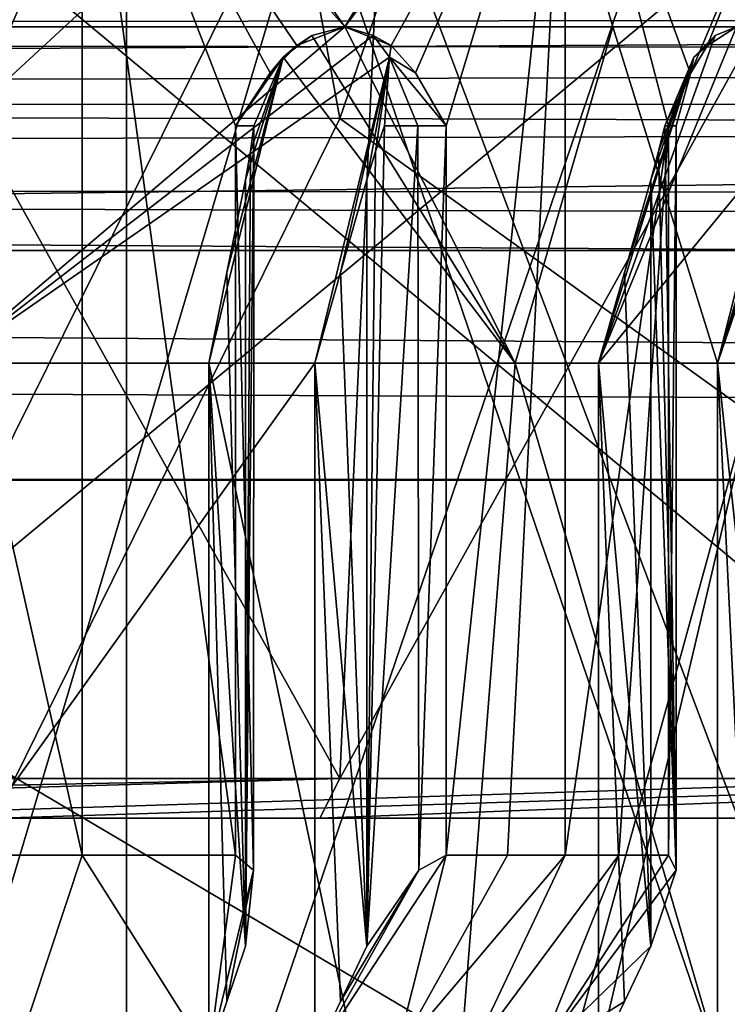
# Model space of a CAD drawing. Header units: millimetres. Extents: x -110 to 163, y -50 to 19.
# Tile 354 of 656: x 5.38 to 8.96, y -38.44 to -33.46. Entities that reach past the tile are written whole.
import ezdxf

# ---------------------------------------------------------------- set-up
doc = ezdxf.new("R2010")
doc.units = ezdxf.units.MM
doc.header["$LTSCALE"] = 65.185185
for name, color, linetype in [('1810', 7, 'CONTINUOUS'), ('1850', 7, 'CONTINUOUS'), ('2013', 7, 'CONTINUOUS'), ('2027', 7, 'CONTINUOUS'), ('2084', 7, 'CONTINUOUS'), ('2204', 7, 'CONTINUOUS'), ('2263', 7, 'CONTINUOUS'), ('235', 7, 'CONTINUOUS'), ('2377', 7, 'CONTINUOUS'), ('258', 7, 'CONTINUOUS'), ('2624', 7, 'CONTINUOUS'), ('263', 7, 'CONTINUOUS'), ('267', 7, 'CONTINUOUS'), ('272', 7, 'CONTINUOUS'), ('273', 7, 'CONTINUOUS'), ('2924', 7, 'CONTINUOUS'), ('3384', 7, 'CONTINUOUS'), ('3402', 7, 'CONTINUOUS'), ('3680', 7, 'CONTINUOUS'), ('3702', 7, 'CONTINUOUS'), ('374', 7, 'CONTINUOUS'), ('377', 7, 'CONTINUOUS'), ('3776', 7, 'CONTINUOUS'), ('378', 7, 'CONTINUOUS'), ('388', 7, 'CONTINUOUS'), ('389', 7, 'CONTINUOUS'), ('391', 7, 'CONTINUOUS'), ('392', 7, 'CONTINUOUS'), ('4599', 7, 'CONTINUOUS'), ('4798', 7, 'CONTINUOUS'), ('4894', 7, 'CONTINUOUS'), ('5392', 7, 'CONTINUOUS'), ('5402', 7, 'CONTINUOUS'), ('5971', 7, 'CONTINUOUS'), ('5990', 7, 'CONTINUOUS')]:
    doc.layers.add(name, color=color, linetype=linetype)

msp = doc.modelspace()

# ---------------------------------------------------------------- linework, layer by layer
at = {"layer": '1810', "color": 7, "linetype": 'CONTINUOUS', "true_color": 0x9a9a9a}
for points in [[(6.4731, -37.6868, 100.0368), (6.5636, -37.7623, 99.8999), (6.4731, -34, 100.0368), (6.4731, -37.6868, 100.0368)], [(6.4731, -34, 100.0368), (6.5636, -37.7623, 99.8999), (6.5652, -34, 99.8947), (6.4731, -34, 100.0368)], [(6.5636, -37.7623, 99.8999), (6.5234, -38.1471, 99.6371), (6.5652, -34, 99.8947), (6.5636, -37.7623, 99.8999)], [(6.5652, -34, 99.8947), (6.5234, -38.1471, 99.6371), (6.5657, -34, 99.7254), (6.5652, -34, 99.8947)], [(6.5657, -34, 99.7254), (6.5234, -38.1471, 99.6371), (6.5488, -34.1292, 99.6807), (6.5657, -34, 99.7254)], [(6.5488, -34.1292, 99.6807), (6.5234, -38.1471, 99.6371), (6.5234, -34.2724, 99.6371), (6.5488, -34.1292, 99.6807)]]:
    msp.add_3dface(points, dxfattribs=at)
at = {"layer": '1850', "color": 7, "linetype": 'CONTINUOUS', "true_color": 0x9a9a9a}
for points in [[(6.8582, -33.5428, 99.6677), (6.7831, -33.5942, 99.7591), (6.7139, -33.653, 99.7515), (6.8582, -33.5428, 99.6677)], [(7.0254, -33.5, 99.5248), (6.7831, -33.5942, 99.7591), (6.8582, -33.5428, 99.6677), (7.0254, -33.5, 99.5248)], [(6.7831, -33.5942, 99.7591), (6.6481, -33.7323, 99.8829), (6.7139, -33.653, 99.7515), (6.7831, -33.5942, 99.7591)], [(6.4731, -34, 100.0368), (6.5652, -34, 99.8947), (6.7139, -33.653, 99.7515), (6.4731, -34, 100.0368)], [(6.6481, -33.7323, 99.8829), (6.4731, -34, 100.0368), (6.7139, -33.653, 99.7515), (6.6481, -33.7323, 99.8829)], [(6.5652, -34, 99.8947), (6.5657, -34, 99.7254), (6.7139, -33.653, 99.7515), (6.5652, -34, 99.8947)]]:
    msp.add_3dface(points, dxfattribs=at)
at = {"layer": '2013', "color": 7, "linetype": 'CONTINUOUS', "true_color": 0x9a9a9a}
for points in [[(8.571, -38.1471, 88.0245), (8.571, -34.2724, 88.0245), (8.4375, -34.7421, 88.118), (8.571, -38.1471, 88.0245)], [(8.3073, -35.2, 88.2091), (8.571, -38.1471, 88.0245), (8.4375, -34.7421, 88.118), (8.3073, -35.2, 88.2091)], [(8.571, -38.1471, 88.0245), (8.3073, -35.2, 88.2091), (8.4375, -38.4271, 88.118), (8.571, -38.1471, 88.0245)], [(8.3073, -38.7, 88.2091), (8.4375, -38.4271, 88.118), (8.3073, -35.2, 88.2091), (8.3073, -38.7, 88.2091)]]:
    msp.add_3dface(points, dxfattribs=at)
at = {"layer": '2027', "color": 7, "linetype": 'CONTINUOUS', "true_color": 0x9a9a9a}
for points in [[(7.0248, -33.5, 85.4746), (7.1677, -33.5428, 85.6418), (5.0238, -35.2, 84.6143), (7.0248, -33.5, 85.4746)], [(5.3381, -33.5, 84.1209), (7.0248, -33.5, 85.4746), (5.0238, -35.2, 84.6143), (5.3381, -33.5, 84.1209)], [(7.1677, -33.5428, 85.6418), (7.2515, -33.653, 85.7861), (5.0238, -35.2, 84.6143), (7.1677, -33.5428, 85.6418)], [(5.0238, -35.2, 84.6143), (7.2515, -33.653, 85.7861), (6.8733, -35.2, 86.1613), (5.0238, -35.2, 84.6143)], [(6.8733, -35.2, 86.1613), (7.2515, -33.653, 85.7861), (7.0036, -34.7421, 86.0701), (6.8733, -35.2, 86.1613)], [(7.1371, -34.2724, 85.9766), (7.0036, -34.7421, 86.0701), (7.2515, -33.653, 85.7861), (7.1371, -34.2724, 85.9766)], [(7.1807, -34.1292, 85.9512), (7.1371, -34.2724, 85.9766), (7.2515, -33.653, 85.7861), (7.1807, -34.1292, 85.9512)], [(7.2254, -34, 85.9343), (7.1807, -34.1292, 85.9512), (7.2515, -33.653, 85.7861), (7.2254, -34, 85.9343)]]:
    msp.add_3dface(points, dxfattribs=at)
at = {"layer": '2084', "color": 7, "linetype": 'CONTINUOUS', "true_color": 0x9a9a9a}
for points in [[(7.0036, -34.7421, 86.0701), (7.1371, -34.2724, 85.9766), (7.1371, -38.1471, 85.9766), (7.0036, -34.7421, 86.0701)], [(6.8733, -35.2, 86.1613), (7.0036, -34.7421, 86.0701), (7.1371, -38.1471, 85.9766), (6.8733, -35.2, 86.1613)], [(6.8733, -38.7, 86.1613), (6.8733, -35.2, 86.1613), (7.0036, -38.4271, 86.0701), (6.8733, -38.7, 86.1613)], [(7.0036, -38.4271, 86.0701), (6.8733, -35.2, 86.1613), (7.1371, -38.1471, 85.9766), (7.0036, -38.4271, 86.0701)]]:
    msp.add_3dface(points, dxfattribs=at)
at = {"layer": '2204', "color": 7, "linetype": 'CONTINUOUS', "true_color": 0x9a9a9a}
for points in [[(4.8683, -37.6868, 101.1605), (5.3629, -38.7, 100.1591), (5.6985, -37.6868, 100.6383), (4.8683, -37.6868, 101.1605)], [(5.3629, -38.7, 100.1591), (6.3387, -38.7, 99.3733), (5.6985, -37.6868, 100.6383), (5.3629, -38.7, 100.1591)], [(6.3387, -38.7, 99.3733), (6.4731, -37.6868, 100.0368), (5.6985, -37.6868, 100.6383), (6.3387, -38.7, 99.3733)], [(6.5636, -37.7623, 99.8999), (6.4731, -37.6868, 100.0368), (6.3387, -38.7, 99.3733), (6.5636, -37.7623, 99.8999)], [(6.5636, -37.7623, 99.8999), (6.3387, -38.7, 99.3733), (6.4299, -38.4271, 99.5036), (6.5636, -37.7623, 99.8999)], [(6.5234, -38.1471, 99.6371), (6.5636, -37.7623, 99.8999), (6.4299, -38.4271, 99.5036), (6.5234, -38.1471, 99.6371)]]:
    msp.add_3dface(points, dxfattribs=at)
at = {"layer": '2263', "color": 7, "linetype": 'CONTINUOUS', "true_color": 0x9a9a9a}
for points in [[(8.9082, -35.2, 95.34), (9.2253, -38.1471, 95.396), (9.0648, -34.7421, 95.3677), (8.9082, -35.2, 95.34)], [(9.2253, -38.1471, 95.396), (8.9082, -35.2, 95.34), (9.0648, -38.4271, 95.3677), (9.2253, -38.1471, 95.396)], [(8.9082, -38.7, 95.34), (9.0648, -38.4271, 95.3677), (8.9082, -35.2, 95.34), (8.9082, -38.7, 95.34)]]:
    msp.add_3dface(points, dxfattribs=at)
at = {"layer": '235', "color": 7, "linetype": 'CONTINUOUS', "true_color": 0x0303ff}
for points in [[(-56.6625, -33.9435, 8.5247), (108.1, -33.0535, 10.25), (-60.3244, -32.4381, 11.2488), (-56.6625, -33.9435, 8.5247)], [(-54.3271, -35.0927, 5.3386), (108.1, -33.0535, 10.25), (-56.6625, -33.9435, 8.5247), (-54.3271, -35.0927, 5.3386)], [(105.6, -35.8), (108.1, -33.0535, 10.25), (-54.3271, -35.0927, 5.3386), (105.6, -35.8)], [(9.8813, -34.6295, -6.8279), (105.6, -35.8), (-55.2373, -34.6295, -6.8279), (9.8813, -34.6295, -6.8279)], [(-55.2373, -34.6295, -6.8279), (105.6, -35.8), (-53.034, -35.7814, -0.8723), (-55.2373, -34.6295, -6.8279)], [(-53.0243, -35.7867, -0.7383), (105.6, -35.8), (-54.3271, -35.0927, 5.3386), (-53.0243, -35.7867, -0.7383)], [(-53.034, -35.7814, -0.8723), (105.6, -35.8), (-53.0243, -35.7867, -0.7383), (-53.034, -35.7814, -0.8723)]]:
    msp.add_3dface(points, dxfattribs=at)
at = {"layer": '2377', "color": 7, "linetype": 'CONTINUOUS', "true_color": 0x9a9a9a}
for points in [[(8.6987, -37.7622, 87.7912), (8.641, -34, 87.956), (8.6098, -34.1292, 87.9922), (8.6987, -37.7622, 87.7912)], [(8.6984, -34, 87.7967), (8.641, -34, 87.956), (8.6987, -37.7622, 87.7912), (8.6984, -34, 87.7967)], [(8.6605, -34, 87.6317), (8.6984, -34, 87.7967), (8.6605, -37.6868, 87.6317), (8.6605, -34, 87.6317)], [(8.6605, -37.6868, 87.6317), (8.6984, -34, 87.7967), (8.6987, -37.7622, 87.7912), (8.6605, -37.6868, 87.6317)], [(8.571, -34.2724, 88.0245), (8.6987, -37.7622, 87.7912), (8.6098, -34.1292, 87.9922), (8.571, -34.2724, 88.0245)], [(8.571, -34.2724, 88.0245), (8.571, -38.1471, 88.0245), (8.6987, -37.7622, 87.7912), (8.571, -34.2724, 88.0245)]]:
    msp.add_3dface(points, dxfattribs=at)
at = {"layer": '258', "color": 7, "linetype": 'CONTINUOUS', "true_color": 0x0303ff}
for points in [[(0, -37.5, 78.7), (6.8998, -37.5, 80.5487), (4.002, -37.5, 80.1839), (0, -37.5, 78.7)], [(4.002, -37.5, 80.1839), (6.8998, -37.5, 80.5487), (10.4771, -37.5, 84.8887), (4.002, -37.5, 80.1839)], [(10.4771, -37.5, 100.1113), (5.2815, -37.5, 105.2494), (4.002, -37.5, 104.8161), (10.4771, -37.5, 100.1113)], [(11.4747, -37.5, 100.1663), (5.2815, -37.5, 105.2494), (10.4771, -37.5, 100.1113), (11.4747, -37.5, 100.1663)], [(6.8998, -37.5, 80.5487), (11.9513, -37.5, 85.6002), (10.4771, -37.5, 84.8887), (6.8998, -37.5, 80.5487)]]:
    msp.add_3dface(points, dxfattribs=at)
at = {"layer": '2624', "color": 7, "linetype": 'CONTINUOUS', "true_color": 0x9a9a9a}
for points in [[(6.8582, -33.5428, 99.6677), (6.7139, -33.653, 99.7515), (7.8857, -35.2, 97.5238), (6.8582, -33.5428, 99.6677)], [(7.0254, -33.5, 99.5248), (6.8582, -33.5428, 99.6677), (7.8857, -35.2, 97.5238), (7.0254, -33.5, 99.5248)], [(7.0254, -33.5, 99.5248), (7.8857, -35.2, 97.5238), (8.3791, -33.5, 97.8381), (7.0254, -33.5, 99.5248)], [(7.8857, -35.2, 97.5238), (8.9082, -35.2, 95.34), (8.3791, -33.5, 97.8381), (7.8857, -35.2, 97.5238)], [(8.3791, -33.5, 97.8381), (8.9082, -35.2, 95.34), (9.3357, -33.5, 95.8984), (8.3791, -33.5, 97.8381)], [(9.3357, -33.5, 95.8984), (8.9082, -35.2, 95.34), (9.3946, -33.5429, 95.6863), (9.3357, -33.5, 95.8984)], [(9.3946, -33.5429, 95.6863), (8.9082, -35.2, 95.34), (9.4095, -33.6531, 95.5201), (9.3946, -33.5429, 95.6863)], [(6.3387, -35.2, 99.3733), (6.7139, -33.653, 99.7515), (6.4299, -34.7421, 99.5036), (6.3387, -35.2, 99.3733)], [(7.8857, -35.2, 97.5238), (6.7139, -33.653, 99.7515), (6.3387, -35.2, 99.3733), (7.8857, -35.2, 97.5238)], [(6.5234, -34.2724, 99.6371), (6.4299, -34.7421, 99.5036), (6.7139, -33.653, 99.7515), (6.5234, -34.2724, 99.6371)], [(6.5488, -34.1292, 99.6807), (6.5234, -34.2724, 99.6371), (6.7139, -33.653, 99.7515), (6.5488, -34.1292, 99.6807)], [(6.5657, -34, 99.7254), (6.5488, -34.1292, 99.6807), (6.7139, -33.653, 99.7515), (6.5657, -34, 99.7254)], [(8.9082, -35.2, 95.34), (9.0648, -34.7421, 95.3677), (9.4095, -33.6531, 95.5201), (8.9082, -35.2, 95.34)]]:
    msp.add_3dface(points, dxfattribs=at)
at = {"layer": '263', "color": 7, "linetype": 'CONTINUOUS', "true_color": 0x0303ff}
for points in [[(3.94, -32, 104.626), (10.315, -32, 99.9943), (3.94, -37.3, 104.626), (3.94, -32, 104.626)], [(3.94, -37.3, 104.626), (10.315, -32, 99.9943), (10.315, -37.3, 99.9943), (3.94, -37.3, 104.626)]]:
    msp.add_3dface(points, dxfattribs=at)
at = {"layer": '267', "color": 7, "linetype": 'CONTINUOUS', "true_color": 0x0303ff}
for points in [[(10.315, -32, 85.0057), (3.94, -32, 80.374), (10.315, -37.3, 85.0057), (10.315, -32, 85.0057)], [(10.315, -37.3, 85.0057), (3.94, -32, 80.374), (3.94, -37.3, 80.374), (10.315, -37.3, 85.0057)]]:
    msp.add_3dface(points, dxfattribs=at)
at = {"layer": '272', "linetype": 'CONTINUOUS'}
for points in [[(4.002, -37.5, 104.8161), (3.94, -37.3, 104.626), (10.315, -37.3, 99.9943), (4.002, -37.5, 104.8161)], [(10.4771, -37.5, 100.1113), (4.002, -37.5, 104.8161), (10.315, -37.3, 99.9943), (10.4771, -37.5, 100.1113)]]:
    msp.add_3dface(points, dxfattribs=at)
at = {"layer": '273', "linetype": 'CONTINUOUS'}
for points in [[(4.002, -37.5, 80.1839), (10.315, -37.3, 85.0057), (3.94, -37.3, 80.374), (4.002, -37.5, 80.1839)], [(4.002, -37.5, 80.1839), (10.4771, -37.5, 84.8887), (10.315, -37.3, 85.0057), (4.002, -37.5, 80.1839)]]:
    msp.add_3dface(points, dxfattribs=at)
at = {"layer": '2924', "color": 7, "linetype": 'CONTINUOUS', "true_color": 0x9a9a9a}
for points in [[(5.0238, -35.2, 84.6143), (6.8733, -35.2, 86.1613), (3.0441, -40.55, 83.6594), (5.0238, -35.2, 84.6143)], [(6.8733, -35.2, 86.1613), (6.8733, -38.7, 86.1613), (3.0441, -40.55, 83.6594), (6.8733, -35.2, 86.1613)]]:
    msp.add_3dface(points, dxfattribs=at)
at = {"layer": '3384', "color": 7, "linetype": 'CONTINUOUS', "true_color": 0x9a9a9a}
for points in [[(7.1807, -34.1292, 85.9512), (7.2254, -34, 85.9343), (7.1371, -38.1471, 85.9766), (7.1807, -34.1292, 85.9512)], [(7.1371, -38.1471, 85.9766), (7.2254, -34, 85.9343), (7.3947, -34, 85.9348), (7.1371, -38.1471, 85.9766)], [(7.3999, -37.7623, 85.9364), (7.1371, -38.1471, 85.9766), (7.3947, -34, 85.9348), (7.3999, -37.7623, 85.9364)], [(7.5368, -34, 86.0269), (7.3999, -37.7623, 85.9364), (7.3947, -34, 85.9348), (7.5368, -34, 86.0269)], [(7.5368, -37.6868, 86.0269), (7.3999, -37.7623, 85.9364), (7.5368, -34, 86.0269), (7.5368, -37.6868, 86.0269)], [(7.1371, -34.2724, 85.9766), (7.1807, -34.1292, 85.9512), (7.1371, -38.1471, 85.9766), (7.1371, -34.2724, 85.9766)]]:
    msp.add_3dface(points, dxfattribs=at)
at = {"layer": '3402', "color": 7, "linetype": 'CONTINUOUS', "true_color": 0x9a9a9a}
for points in [[(8.7891, -33.6531, 87.982), (8.8558, -33.5955, 87.9967), (8.896, -33.5429, 88.1101), (8.7891, -33.6531, 87.982)], [(8.8558, -33.5955, 87.9967), (9.0044, -33.5, 88.3017), (8.896, -33.5429, 88.1101), (8.8558, -33.5955, 87.9967)], [(8.7707, -33.7355, 87.8332), (8.8558, -33.5955, 87.9967), (8.7891, -33.6531, 87.982), (8.7707, -33.7355, 87.8332)], [(8.641, -34, 87.956), (8.7707, -33.7355, 87.8332), (8.7891, -33.6531, 87.982), (8.641, -34, 87.956)], [(8.641, -34, 87.956), (8.6984, -34, 87.7967), (8.7707, -33.7355, 87.8332), (8.641, -34, 87.956)], [(8.6984, -34, 87.7967), (8.6605, -34, 87.6317), (8.7707, -33.7355, 87.8332), (8.6984, -34, 87.7967)]]:
    msp.add_3dface(points, dxfattribs=at)
at = {"layer": '3680', "color": 7, "linetype": 'CONTINUOUS', "true_color": 0x9a9a9a}
for points in [[(7.2826, -38.7, 86.636), (6.8733, -38.7, 86.1613), (7.5368, -37.6868, 86.0269), (7.2826, -38.7, 86.636)], [(6.8733, -38.7, 86.1613), (7.3999, -37.7623, 85.9364), (7.5368, -37.6868, 86.0269), (6.8733, -38.7, 86.1613)], [(7.6591, -38.7, 87.1371), (7.2826, -38.7, 86.636), (8.1383, -37.6868, 86.8015), (7.6591, -38.7, 87.1371)], [(7.2826, -38.7, 86.636), (7.5368, -37.6868, 86.0269), (7.8471, -37.6868, 86.4068), (7.2826, -38.7, 86.636)], [(8.1383, -37.6868, 86.8015), (7.2826, -38.7, 86.636), (7.8471, -37.6868, 86.4068), (8.1383, -37.6868, 86.8015)], [(8.0012, -38.7, 87.6622), (7.6591, -38.7, 87.1371), (8.4096, -37.6868, 87.2102), (8.0012, -38.7, 87.6622)], [(8.4096, -37.6868, 87.2102), (7.6591, -38.7, 87.1371), (8.1383, -37.6868, 86.8015), (8.4096, -37.6868, 87.2102)], [(8.6605, -37.6868, 87.6317), (8.6987, -37.7622, 87.7912), (8.0012, -38.7, 87.6622), (8.6605, -37.6868, 87.6317)], [(8.6605, -37.6868, 87.6317), (8.0012, -38.7, 87.6622), (8.4096, -37.6868, 87.2102), (8.6605, -37.6868, 87.6317)], [(6.8733, -38.7, 86.1613), (7.0036, -38.4271, 86.0701), (7.3999, -37.7623, 85.9364), (6.8733, -38.7, 86.1613)], [(7.0036, -38.4271, 86.0701), (7.1371, -38.1471, 85.9766), (7.3999, -37.7623, 85.9364), (7.0036, -38.4271, 86.0701)], [(8.6987, -37.7622, 87.7912), (8.571, -38.1471, 88.0245), (8.0012, -38.7, 87.6622), (8.6987, -37.7622, 87.7912)], [(8.571, -38.1471, 88.0245), (8.4375, -38.4271, 88.118), (8.0012, -38.7, 87.6622), (8.571, -38.1471, 88.0245)], [(8.4375, -38.4271, 88.118), (8.3073, -38.7, 88.2091), (8.0012, -38.7, 87.6622), (8.4375, -38.4271, 88.118)]]:
    msp.add_3dface(points, dxfattribs=at)
at = {"layer": '3702', "color": 7, "linetype": 'CONTINUOUS', "true_color": 0x9a9a9a}
for points in [[(3.3984, -33.5, 83.1643), (3.2345, -32, 83.1063), (5.979, -32, 84.5656), (3.3984, -33.5, 83.1643)], [(5.3381, -33.5, 84.1209), (3.3984, -33.5, 83.1643), (5.979, -32, 84.5656), (5.3381, -33.5, 84.1209)], [(7.0248, -33.5, 85.4746), (5.3381, -33.5, 84.1209), (5.979, -32, 84.5656), (7.0248, -33.5, 85.4746)], [(8.1383, -32, 86.8015), (7.0248, -33.5, 85.4746), (5.979, -32, 84.5656), (8.1383, -32, 86.8015)], [(7.0248, -33.5, 85.4746), (8.1383, -32, 86.8015), (7.2591, -33.5942, 85.7169), (7.0248, -33.5, 85.4746)], [(7.2591, -33.5942, 85.7169), (8.1383, -32, 86.8015), (7.3829, -33.7323, 85.8519), (7.2591, -33.5942, 85.7169)], [(8.1383, -32, 86.8015), (7.5368, -34, 86.0269), (7.3829, -33.7323, 85.8519), (8.1383, -32, 86.8015)], [(8.1383, -32, 86.8015), (7.5368, -37.6868, 86.0269), (7.5368, -34, 86.0269), (8.1383, -32, 86.8015)], [(7.5368, -37.6868, 86.0269), (8.1383, -32, 86.8015), (7.8471, -37.6868, 86.4068), (7.5368, -37.6868, 86.0269)], [(8.1383, -32, 86.8015), (8.1383, -37.6868, 86.8015), (7.8471, -37.6868, 86.4068), (8.1383, -32, 86.8015)]]:
    msp.add_3dface(points, dxfattribs=at)
at = {"layer": '374', "linetype": 'CONTINUOUS'}
for points in [[(0, -33.9521, 106.5), (7, -33.9631, 104.6244), (4.3267, -19.3654, 102.9096), (0, -33.9521, 106.5)], [(4.3267, -19.3654, 102.9096), (7, -33.9631, 104.6244), (11.3262, -21.3079, 98.2096), (4.3267, -19.3654, 102.9096)], [(7, -33.9631, 104.6244), (12.1243, -33.9809, 99.5), (11.3262, -21.3079, 98.2096), (7, -33.9631, 104.6244)]]:
    msp.add_3dface(points, dxfattribs=at)
at = {"layer": '377', "linetype": 'CONTINUOUS'}
for points in [[(-58.9661, -33.1708, -10.9803), (60.3265, -33.4169, -10.3575), (-57.7883, -33.5347, -10.041), (-58.9661, -33.1708, -10.9803)], [(60.3265, -33.4169, -10.3575), (61.8144, -33.6546, -9.7065), (-57.7883, -33.5347, -10.041), (60.3265, -33.4169, -10.3575)], [(-57.7883, -33.5347, -10.041), (61.8144, -33.6546, -9.7065), (-56.7192, -33.8833, -9.0273), (-57.7883, -33.5347, -10.041)], [(61.8144, -33.6546, -9.7065), (63.5387, -33.8985, -8.9913), (-56.7192, -33.8833, -9.0273), (61.8144, -33.6546, -9.7065)]]:
    msp.add_3dface(points, dxfattribs=at)
at = {"layer": '3776', "color": 7, "linetype": 'CONTINUOUS', "true_color": 0x9a9a9a}
msp.add_3dface([(9.0648, -38.4271, 95.3677), (8.9082, -38.7, 95.34), (9.208, -38.7, 94.1236), (9.0648, -38.4271, 95.3677)], dxfattribs=at)
at = {"layer": '378', "linetype": 'CONTINUOUS'}
for points in [[(-56.7192, -33.8833, -9.0273), (63.5387, -33.8985, -8.9913), (-55.9372, -34.2384, -7.9605), (-56.7192, -33.8833, -9.0273)], [(63.5387, -33.8985, -8.9913), (68.9086, -34.4246, -7.4149), (-55.9372, -34.2384, -7.9605), (63.5387, -33.8985, -8.9913)], [(75, -34.6295, -6.8279), (9.8813, -34.6295, -6.8279), (-55.9372, -34.2384, -7.9605), (75, -34.6295, -6.8279)], [(68.9086, -34.4246, -7.4149), (75, -34.6295, -6.8279), (-55.9372, -34.2384, -7.9605), (68.9086, -34.4246, -7.4149)], [(9.8813, -34.6295, -6.8279), (-55.2373, -34.6295, -6.8279), (-55.9372, -34.2384, -7.9605), (9.8813, -34.6295, -6.8279)]]:
    msp.add_3dface(points, dxfattribs=at)
at = {"layer": '388', "color": 7, "linetype": 'CONTINUOUS', "true_color": 0x0303ff}
for points in [[(7, -33.9631, 104.6244), (0, -33.9521, 106.5), (5.3576, -37.3, 105.4343), (7, -33.9631, 104.6244)], [(11.6406, -37.3, 100.278), (7, -33.9631, 104.6244), (5.3576, -37.3, 105.4343), (11.6406, -37.3, 100.278)], [(12.1243, -33.9809, 99.5), (7, -33.9631, 104.6244), (11.6406, -37.3, 100.278), (12.1243, -33.9809, 99.5)]]:
    msp.add_3dface(points, dxfattribs=at)
at = {"layer": '389', "color": 7, "linetype": 'CONTINUOUS', "true_color": 0x0303ff}
for points in [[(7, -37.3, 80.3756), (0, -37.3, 78.5), (3.7708, -31.5, 79.0174), (7, -37.3, 80.3756)], [(7.2629, -31.5, 80.5313), (7, -37.3, 80.3756), (3.7708, -31.5, 79.0174), (7.2629, -31.5, 80.5313)], [(12.1244, -37.3, 85.5), (7, -37.3, 80.3756), (10.2182, -31.5, 82.9298), (12.1244, -37.3, 85.5)], [(10.2182, -31.5, 82.9298), (7, -37.3, 80.3756), (7.2629, -31.5, 80.5313), (10.2182, -31.5, 82.9298)]]:
    msp.add_3dface(points, dxfattribs=at)
at = {"layer": '391', "linetype": 'CONTINUOUS'}
for points in [[(6.8998, -37.5, 80.5487), (0, -37.5, 78.7), (7, -37.3, 80.3756), (6.8998, -37.5, 80.5487)], [(7, -37.3, 80.3756), (0, -37.5, 78.7), (0, -37.4414, 78.5586), (7, -37.3, 80.3756)], [(0, -37.3, 78.5), (7, -37.3, 80.3756), (0, -37.4414, 78.5586), (0, -37.3, 78.5)], [(11.9513, -37.5, 85.6002), (6.8998, -37.5, 80.5487), (12.1244, -37.3, 85.5), (11.9513, -37.5, 85.6002)], [(6.8998, -37.5, 80.5487), (7, -37.3, 80.3756), (12.1244, -37.3, 85.5), (6.8998, -37.5, 80.5487)]]:
    msp.add_3dface(points, dxfattribs=at)
at = {"layer": '392', "linetype": 'CONTINUOUS'}
for points in [[(5.2815, -37.5, 105.2494), (11.4747, -37.5, 100.1663), (11.6406, -37.3, 100.278), (5.2815, -37.5, 105.2494)], [(5.2815, -37.5, 105.2494), (11.6406, -37.3, 100.278), (5.3576, -37.3, 105.4343), (5.2815, -37.5, 105.2494)]]:
    msp.add_3dface(points, dxfattribs=at)
at = {"layer": '4599', "color": 7, "linetype": 'CONTINUOUS', "true_color": 0x9a9a9a}
for points in [[(4.6668, -33.7355, 101.2707), (5.6985, -32, 100.6383), (2.9047, -32, 102.0009), (4.6668, -33.7355, 101.2707)], [(4.6668, -33.7355, 101.2707), (4.8683, -34, 101.1605), (5.6985, -32, 100.6383), (4.6668, -33.7355, 101.2707)], [(4.8683, -34, 101.1605), (5.6985, -37.6868, 100.6383), (5.6985, -32, 100.6383), (4.8683, -34, 101.1605)], [(6.4731, -37.6868, 100.0368), (6.4731, -34, 100.0368), (5.6985, -32, 100.6383), (6.4731, -37.6868, 100.0368)], [(5.6985, -37.6868, 100.6383), (6.4731, -37.6868, 100.0368), (5.6985, -32, 100.6383), (5.6985, -37.6868, 100.6383)], [(6.4731, -34, 100.0368), (6.6481, -33.7323, 99.8829), (5.6985, -32, 100.6383), (6.4731, -34, 100.0368)], [(6.6481, -33.7323, 99.8829), (6.7831, -33.5942, 99.7591), (5.6985, -32, 100.6383), (6.6481, -33.7323, 99.8829)], [(6.7831, -33.5942, 99.7591), (7.0254, -33.5, 99.5248), (5.6985, -32, 100.6383), (6.7831, -33.5942, 99.7591)], [(7.0254, -33.5, 99.5248), (7.9344, -32, 98.479), (5.6985, -32, 100.6383), (7.0254, -33.5, 99.5248)], [(7.9344, -32, 98.479), (7.0254, -33.5, 99.5248), (8.3791, -33.5, 97.8381), (7.9344, -32, 98.479)], [(9.3937, -32, 95.7345), (7.9344, -32, 98.479), (9.3357, -33.5, 95.8984), (9.3937, -32, 95.7345)], [(7.9344, -32, 98.479), (8.3791, -33.5, 97.8381), (9.3357, -33.5, 95.8984), (7.9344, -32, 98.479)], [(8.6605, -34, 87.6317), (8.1383, -32, 86.8015), (8.7707, -33.7355, 87.8332), (8.6605, -34, 87.6317)], [(8.1383, -32, 86.8015), (8.6605, -34, 87.6317), (8.1383, -37.6868, 86.8015), (8.1383, -32, 86.8015)], [(8.1383, -32, 86.8015), (9.5009, -32, 89.5953), (8.7707, -33.7355, 87.8332), (8.1383, -32, 86.8015)], [(9.5009, -32, 89.5953), (8.8558, -33.5955, 87.9967), (8.7707, -33.7355, 87.8332), (9.5009, -32, 89.5953)], [(9.5009, -32, 89.5953), (9.0044, -33.5, 88.3017), (8.8558, -33.5955, 87.9967), (9.5009, -32, 89.5953)], [(4.8683, -34, 101.1605), (4.8683, -37.6868, 101.1605), (5.6985, -37.6868, 100.6383), (4.8683, -34, 101.1605)], [(8.6605, -34, 87.6317), (8.4096, -37.6868, 87.2102), (8.1383, -37.6868, 86.8015), (8.6605, -34, 87.6317)], [(8.6605, -34, 87.6317), (8.6605, -37.6868, 87.6317), (8.4096, -37.6868, 87.2102), (8.6605, -34, 87.6317)]]:
    msp.add_3dface(points, dxfattribs=at)
at = {"layer": '4798', "color": 7, "linetype": 'CONTINUOUS', "true_color": 0x9a9a9a}
for points in [[(6.5234, -34.2724, 99.6371), (6.5234, -38.1471, 99.6371), (6.4299, -34.7421, 99.5036), (6.5234, -34.2724, 99.6371)], [(6.5234, -38.1471, 99.6371), (6.3387, -35.2, 99.3733), (6.4299, -34.7421, 99.5036), (6.5234, -38.1471, 99.6371)], [(6.5234, -38.1471, 99.6371), (6.4299, -38.4271, 99.5036), (6.3387, -35.2, 99.3733), (6.5234, -38.1471, 99.6371)], [(6.4299, -38.4271, 99.5036), (6.3387, -38.7, 99.3733), (6.3387, -35.2, 99.3733), (6.4299, -38.4271, 99.5036)]]:
    msp.add_3dface(points, dxfattribs=at)
at = {"layer": '4894', "color": 7, "linetype": 'CONTINUOUS', "true_color": 0x9a9a9a}
for points in [[(7.1677, -33.5428, 85.6418), (7.0248, -33.5, 85.4746), (7.2591, -33.5942, 85.7169), (7.1677, -33.5428, 85.6418)], [(7.2515, -33.653, 85.7861), (7.1677, -33.5428, 85.6418), (7.2591, -33.5942, 85.7169), (7.2515, -33.653, 85.7861)], [(7.2515, -33.653, 85.7861), (7.2591, -33.5942, 85.7169), (7.3829, -33.7323, 85.8519), (7.2515, -33.653, 85.7861)], [(7.2254, -34, 85.9343), (7.2515, -33.653, 85.7861), (7.3947, -34, 85.9348), (7.2254, -34, 85.9343)], [(7.2515, -33.653, 85.7861), (7.5368, -34, 86.0269), (7.3947, -34, 85.9348), (7.2515, -33.653, 85.7861)], [(7.5368, -34, 86.0269), (7.2515, -33.653, 85.7861), (7.3829, -33.7323, 85.8519), (7.5368, -34, 86.0269)]]:
    msp.add_3dface(points, dxfattribs=at)
at = {"layer": '5392', "color": 7, "linetype": 'CONTINUOUS', "true_color": 0x9a9a9a}
for points in [[(9.0044, -33.5, 88.3017), (8.3073, -35.2, 88.2091), (8.896, -33.5429, 88.1101), (9.0044, -33.5, 88.3017)], [(8.3073, -35.2, 88.2091), (9.0044, -33.5, 88.3017), (9.6995, -33.5, 90.3497), (8.3073, -35.2, 88.2091)], [(8.3073, -35.2, 88.2091), (9.6995, -33.5, 90.3497), (9.1284, -35.2, 90.4763), (8.3073, -35.2, 88.2091)], [(8.3073, -35.2, 88.2091), (8.7891, -33.6531, 87.982), (8.896, -33.5429, 88.1101), (8.3073, -35.2, 88.2091)], [(8.3073, -35.2, 88.2091), (8.4375, -34.7421, 88.118), (8.7891, -33.6531, 87.982), (8.3073, -35.2, 88.2091)], [(8.4375, -34.7421, 88.118), (8.571, -34.2724, 88.0245), (8.7891, -33.6531, 87.982), (8.4375, -34.7421, 88.118)], [(8.571, -34.2724, 88.0245), (8.6098, -34.1292, 87.9922), (8.7891, -33.6531, 87.982), (8.571, -34.2724, 88.0245)], [(8.6098, -34.1292, 87.9922), (8.641, -34, 87.956), (8.7891, -33.6531, 87.982), (8.6098, -34.1292, 87.9922)]]:
    msp.add_3dface(points, dxfattribs=at)
at = {"layer": '5402', "color": 7, "linetype": 'CONTINUOUS', "true_color": 0x9a9a9a}
for points in [[(6.3387, -38.7, 99.3733), (7.4672, -40.55, 98.127), (6.3387, -35.2, 99.3733), (6.3387, -38.7, 99.3733)], [(7.4672, -40.55, 98.127), (7.8857, -35.2, 97.5238), (6.3387, -35.2, 99.3733), (7.4672, -40.55, 98.127)], [(7.4672, -40.55, 98.127), (8.9082, -38.7, 95.34), (7.8857, -35.2, 97.5238), (7.4672, -40.55, 98.127)], [(9.3486, -40.55, 92.6632), (7.6591, -40.55, 87.1371), (9.1284, -35.2, 90.4763), (9.3486, -40.55, 92.6632)], [(7.6591, -40.55, 87.1371), (8.3073, -38.7, 88.2091), (9.1284, -35.2, 90.4763), (7.6591, -40.55, 87.1371)], [(8.9082, -38.7, 95.34), (8.9082, -35.2, 95.34), (7.8857, -35.2, 97.5238), (8.9082, -38.7, 95.34)], [(8.3073, -38.7, 88.2091), (8.3073, -35.2, 88.2091), (9.1284, -35.2, 90.4763), (8.3073, -38.7, 88.2091)], [(7.4672, -40.55, 98.127), (3.0657, -38.3538, 101.3331), (3.0145, -38.812, 101.3507), (7.4672, -40.55, 98.127)], [(7.4672, -40.55, 98.127), (4.2909, -38.7, 100.8073), (3.0657, -38.3538, 101.3331), (7.4672, -40.55, 98.127)]]:
    msp.add_3dface(points, dxfattribs=at)
at = {"layer": '5971', "color": 7, "linetype": 'CONTINUOUS', "true_color": 0xcad1ee}
for points in [[(5.9219, -40.7, 100.6508), (0, -40.7, 102.575), (5.9219, -29.95, 100.6508), (5.9219, -40.7, 100.6508)], [(5.9219, -29.95, 100.6508), (0, -40.7, 102.575), (0, -29.95, 102.575), (5.9219, -29.95, 100.6508)], [(0, -40.7, 82.425), (5.9219, -40.7, 84.3492), (0, -29.95, 82.425), (0, -40.7, 82.425)], [(0, -29.95, 82.425), (5.9219, -40.7, 84.3492), (5.9219, -29.95, 84.3492), (0, -29.95, 82.425)], [(9.5819, -40.7, 95.6133), (5.9219, -40.7, 100.6508), (9.5819, -29.95, 95.6133), (9.5819, -40.7, 95.6133)], [(9.5819, -29.95, 95.6133), (5.9219, -40.7, 100.6508), (5.9219, -29.95, 100.6508), (9.5819, -29.95, 95.6133)], [(5.9219, -40.7, 84.3492), (9.5819, -40.7, 89.3867), (5.9219, -29.95, 84.3492), (5.9219, -40.7, 84.3492)], [(5.9219, -29.95, 84.3492), (9.5819, -40.7, 89.3867), (9.5819, -29.95, 89.3867), (5.9219, -29.95, 84.3492)]]:
    msp.add_3dface(points, dxfattribs=at)
at = {"layer": '5990', "color": 7, "linetype": 'CONTINUOUS', "true_color": 0xcad1ee}
for points in [[(0, -32.2, 104.435), (4.6897, -36.9, 103.475), (7.0152, -32.2, 102.1556), (0, -32.2, 104.435)], [(2.3747, -36.4835, 80.8036), (0, -36.3457, 80.565), (7.0152, -32.2, 82.8444), (2.3747, -36.4835, 80.8036)], [(0, -36.3457, 80.565), (0, -32.2, 80.565), (7.0152, -32.2, 82.8444), (0, -36.3457, 80.565)], [(4.6897, -36.9, 81.525), (2.3747, -36.4835, 80.8036), (7.0152, -32.2, 82.8444), (4.6897, -36.9, 81.525)], [(4.6897, -36.9, 103.475), (9.9603, -40.0158, 99.0754), (7.0152, -32.2, 102.1556), (4.6897, -36.9, 103.475)], [(4.6897, -40.0158, 81.525), (4.6897, -36.9, 81.525), (7.0152, -32.2, 82.8444), (4.6897, -40.0158, 81.525)], [(9.9603, -40.0158, 85.9246), (4.6897, -40.0158, 81.525), (7.0152, -32.2, 82.8444), (9.9603, -40.0158, 85.9246)], [(9.9603, -40.0158, 99.0754), (11.3509, -32.2, 96.1881), (7.0152, -32.2, 102.1556), (9.9603, -40.0158, 99.0754)], [(9.9603, -40.0158, 85.9246), (7.0152, -32.2, 82.8444), (11.3509, -32.2, 88.8119), (9.9603, -40.0158, 85.9246)], [(4.6897, -36.9, 103.475), (4.6897, -40.0158, 103.475), (9.9603, -40.0158, 99.0754), (4.6897, -36.9, 103.475)]]:
    msp.add_3dface(points, dxfattribs=at)

doc.saveas('drawing.dxf')
